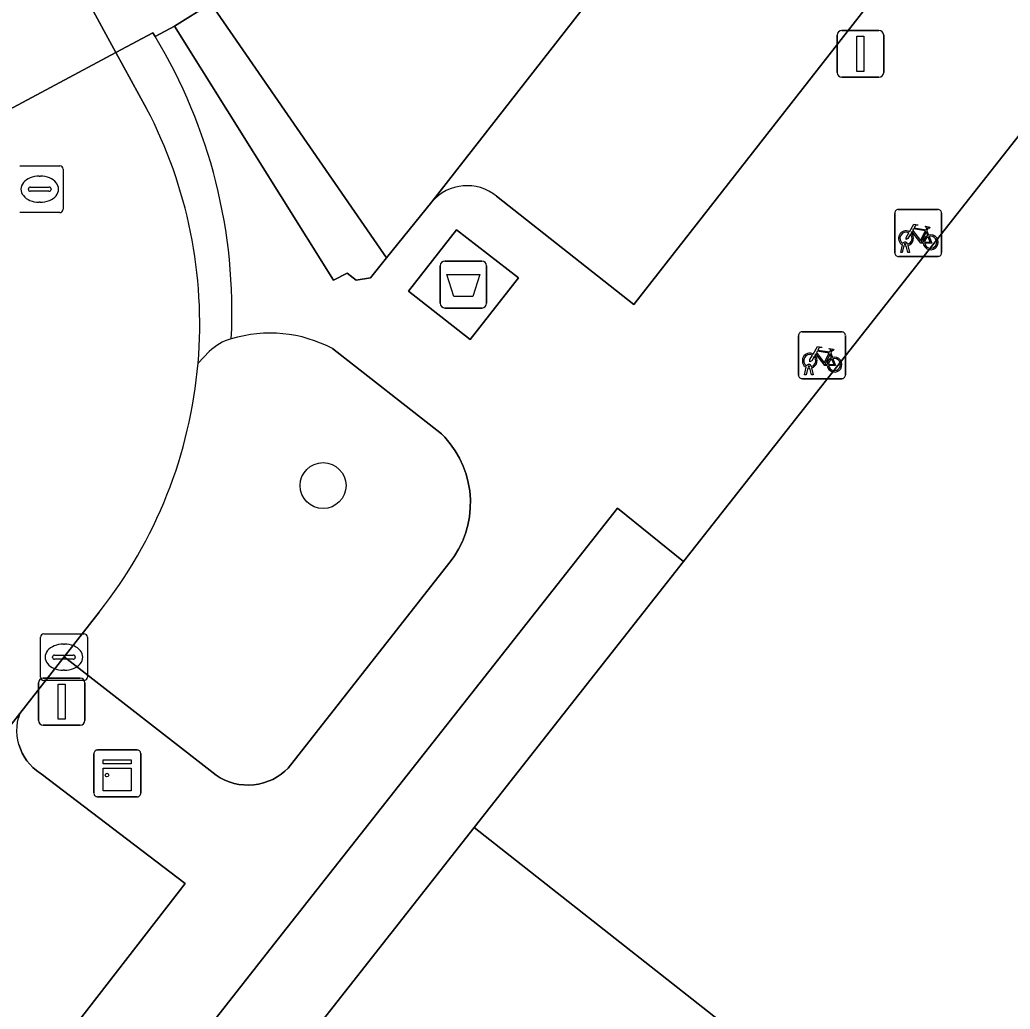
# Model space of a CAD drawing. Extents: x 160304 to 160955, y 383684 to 384161.
# Drawn here: x 160813.63 to 160834.76, y 383795.43 to 383816.54 of the extents above; entities that cross this region are included whole.
import ezdxf

# ---------------------------------------------------------------- set-up
doc = ezdxf.new("R2010")
doc.units = 0
for name, color, linetype in [('IMGEO_Afval_apart_plaats', 7, 'Continuous'), ('IMGEO_Boom', 7, 'Continuous'), ('IMGEO_Fietsenrek', 7, 'Continuous'), ('IMGEO_Groenvoorziening', 7, 'Continuous'), ('IMGEO_Kast', 7, 'Continuous'), ('IMGEO_Kolk', 7, 'Continuous'), ('IMGEO_Lichtmast', 7, 'Continuous'), ('IMGEO_Pand', 7, 'Continuous'), ('IMGEO_Parkeervlak_open', 7, 'Continuous'), ('IMGEO_Rijbaan_lokaal_open', 7, 'Continuous'), ('IMGEO_Rioolput', 7, 'Continuous'), ('IMGEO_Voetpad_gesloten', 7, 'Continuous'), ('IMGEO_Voetpad_open', 7, 'Continuous')]:
    doc.layers.add(name, color=color, linetype=linetype)

msp = doc.modelspace()

# ---------------------------------------------------------------- linework, layer by layer
at = {"layer": 'IMGEO_Afval_apart_plaats'}
for p, q in [((160822.699, 383811.391), (160823.489, 383811.391)), ((160823.489, 383811.391), (160822.699, 383811.391)), ((160822.599, 383810.491), (160822.599, 383811.291)), ((160822.599, 383811.291), (160822.599, 383810.491)), ((160823.589, 383811.291), (160823.589, 383810.491)), ((160823.589, 383810.491), (160823.589, 383811.291)), ((160823.489, 383810.391), (160822.699, 383810.391)), ((160822.699, 383810.391), (160823.489, 383810.391))]:
    msp.add_line(p, q, dxfattribs=at)
msp.add_lwpolyline([(160822.742, 383811.105), (160823.446, 383811.105), (160823.297, 383810.635), (160822.891, 383810.635), (160822.742, 383811.105)], dxfattribs=at)
for centre, start, end in [((160822.699, 383811.291), 90, 180), ((160822.699, 383811.291), 90, 180), ((160823.489, 383811.291), 0, 90), ((160823.489, 383811.291), 360, 90), ((160822.699, 383810.491), 180, 270), ((160822.699, 383810.491), 180, 270), ((160823.489, 383810.491), 270, 0), ((160823.489, 383810.491), 270, 0)]:
    msp.add_arc(centre, 0.1, start, end, dxfattribs=at)
at = {"layer": 'IMGEO_Boom'}
msp.add_circle((160820.099, 383806.603), 0.489, dxfattribs=at)
at = {"layer": 'IMGEO_Fietsenrek'}
for p, q in [((160832.296, 383811.567), (160832.296, 383812.408)), ((160832.296, 383812.408), (160832.296, 383811.567)), ((160832.371, 383812.492), (160833.212, 383812.492)), ((160833.212, 383812.492), (160832.371, 383812.492)), ((160833.296, 383812.417), (160833.296, 383811.576)), ((160833.296, 383811.576), (160833.296, 383812.417)), ((160832.983, 383812.041), (160833.019, 383811.946)), ((160832.423, 383811.576), (160832.462, 383811.736)), ((160832.457, 383811.576), (160832.423, 383811.576)), ((160832.492, 383811.724), (160832.457, 383811.576)), ((160832.534, 383811.748), (160832.533, 383811.752)), ((160832.575, 383811.576), (160832.541, 383811.718)), ((160832.565, 383811.759), (160832.566, 383811.752)), ((160832.573, 383811.722), (160832.608, 383811.576)), ((160832.608, 383811.576), (160832.575, 383811.576)), ((160833.221, 383811.492), (160832.38, 383811.492)), ((160832.38, 383811.492), (160833.221, 383811.492)), ((160830.318, 383809.883), (160831.159, 383809.883)), ((160831.159, 383809.883), (160830.318, 383809.883)), ((160830.243, 383808.958), (160830.243, 383809.799)), ((160830.243, 383809.799), (160830.243, 383808.958)), ((160831.243, 383809.808), (160831.243, 383808.967)), ((160831.243, 383808.967), (160831.243, 383809.808)), ((160830.93, 383809.432), (160830.966, 383809.337)), ((160830.37, 383808.967), (160830.409, 383809.127)), ((160830.439, 383809.115), (160830.404, 383808.967)), ((160830.481, 383809.139), (160830.48, 383809.143)), ((160830.522, 383808.967), (160830.488, 383809.109)), ((160830.512, 383809.15), (160830.513, 383809.143)), ((160830.52, 383809.113), (160830.555, 383808.967)), ((160831.168, 383808.883), (160830.327, 383808.883)), ((160830.327, 383808.883), (160831.168, 383808.883)), ((160830.404, 383808.967), (160830.37, 383808.967)), ((160830.555, 383808.967), (160830.522, 383808.967))]:
    msp.add_line(p, q, dxfattribs=at)
for points in [[(160832.63, 383811.966), (160832.578, 383811.876), (160832.538, 383811.851), (160832.539, 383811.898), (160832.594, 383811.992)], [(160832.609, 383812.018), (160832.704, 383812.182), (160832.79, 383812.168), (160832.792, 383812.159), (160832.736, 383812.148), (160832.709, 383812.103), (160832.965, 383812.062)], [(160832.905, 383811.774), (160832.855, 383811.774), (160832.664, 383812.025), (160832.645, 383811.993)], [(160832.952, 383812.037), (160832.695, 383812.078), (160832.678, 383812.049), (160832.845, 383811.829), (160832.952, 383812.037)], [(160833, 383811.939), (160832.97, 383812.016), (160832.861, 383811.798), (160832.904, 383811.798)], [(160832.965, 383812.062), (160832.99, 383812.111), (160832.984, 383812.115), (160832.961, 383812.119), (160832.949, 383812.126), (160832.948, 383812.129), (160832.95, 383812.134), (160833.045, 383812.119), (160833.047, 383812.109), (160833.037, 383812.096), (160833.025, 383812.09), (160833.011, 383812.096), (160832.983, 383812.041)], [(160832.934, 383811.798), (160833.054, 383811.797), (160833.01, 383811.911)], [(160833.03, 383811.918), (160833.085, 383811.773), (160832.935, 383811.773)], [(160830.556, 383809.409), (160830.651, 383809.573), (160830.737, 383809.559), (160830.739, 383809.55), (160830.683, 383809.539), (160830.656, 383809.494), (160830.912, 383809.453)], [(160830.899, 383809.428), (160830.642, 383809.469), (160830.625, 383809.44), (160830.792, 383809.22), (160830.899, 383809.428)], [(160830.912, 383809.453), (160830.937, 383809.502), (160830.931, 383809.506), (160830.908, 383809.51), (160830.896, 383809.517), (160830.895, 383809.52), (160830.897, 383809.525), (160830.992, 383809.51), (160830.994, 383809.5), (160830.984, 383809.487), (160830.972, 383809.481), (160830.958, 383809.487), (160830.93, 383809.432)], [(160830.577, 383809.357), (160830.525, 383809.267), (160830.485, 383809.242), (160830.486, 383809.289), (160830.541, 383809.383)], [(160830.852, 383809.165), (160830.802, 383809.165), (160830.611, 383809.416), (160830.592, 383809.384)], [(160830.947, 383809.33), (160830.917, 383809.407), (160830.808, 383809.189), (160830.851, 383809.189)], [(160830.881, 383809.189), (160831.001, 383809.188), (160830.957, 383809.302)], [(160830.977, 383809.309), (160831.032, 383809.164), (160830.882, 383809.164)]]:
    msp.add_lwpolyline(points, dxfattribs=at)
for centre, radius, start, end in [((160832.374, 383812.414), 0.0779, 92.4484, 184.2845), ((160832.374, 383812.414), 0.0779, 92.4484, 184.2845), ((160833.218, 383812.414), 0.0779, 2.4484, 94.2845), ((160833.218, 383812.414), 0.0779, 2.4484, 94.2845), ((160832.536, 383811.877), 0.159, 62.6766, 242.1369), ((160832.536, 383811.877), 0.129, 63.3192, 238.903), ((160832.536, 383811.877), 0.159, 283.5766, 46.6042), ((160832.516, 383811.748), 0.0499, 12.8025, 158.6934), ((160832.516, 383811.748), 0.0174, 12.8025, 163.4502), ((160832.536, 383811.877), 0.129, 283.6043, 43.4302), ((160833.063, 383811.793), 0.159, 113.3408, 178.3217), ((160833.063, 383811.793), 0.159, 187.0065, 105.7708), ((160833.063, 383811.793), 0.129, 113.923, 177.9556), ((160833.063, 383811.793), 0.129, 188.6715, 104.5883), ((160832.374, 383811.57), 0.0779, 182.4484, 274.2845), ((160832.374, 383811.57), 0.0779, 182.4484, 274.2845), ((160832.536, 383811.877), 0.159, 253.9967, 271.7867), ((160832.536, 383811.877), 0.129, 253.415, 269.0204), ((160833.218, 383811.57), 0.0779, 272.4484, 4.2845), ((160833.218, 383811.57), 0.0779, 272.4484, 4.2845), ((160830.321, 383809.805), 0.0779, 92.4484, 184.2845), ((160830.321, 383809.805), 0.0779, 92.4484, 184.2845), ((160831.165, 383809.805), 0.0779, 2.4484, 94.2845), ((160831.165, 383809.805), 0.0779, 2.4484, 94.2845), ((160830.483, 383809.268), 0.159, 62.6766, 242.1369), ((160830.483, 383809.268), 0.129, 63.3192, 238.903), ((160830.483, 383809.268), 0.129, 283.6043, 43.4302), ((160830.483, 383809.268), 0.159, 283.5766, 46.6042), ((160831.01, 383809.184), 0.159, 113.3408, 178.3217), ((160831.01, 383809.184), 0.159, 187.0065, 105.7708), ((160831.01, 383809.184), 0.129, 113.923, 177.9556), ((160831.01, 383809.184), 0.129, 188.6715, 104.5883), ((160830.463, 383809.139), 0.0499, 12.8025, 158.6934), ((160830.483, 383809.268), 0.159, 253.9967, 271.7867), ((160830.463, 383809.139), 0.0174, 12.8025, 163.4502), ((160830.483, 383809.268), 0.129, 253.415, 269.0204), ((160830.321, 383808.961), 0.0779, 182.4484, 274.2845), ((160830.321, 383808.961), 0.0779, 182.4484, 274.2845), ((160831.165, 383808.961), 0.0779, 272.4484, 4.2845), ((160831.165, 383808.961), 0.0779, 272.4484, 4.2845)]:
    msp.add_arc(centre, radius, start, end, dxfattribs=at)
at = {"layer": 'IMGEO_Groenvoorziening'}
for points in [[(160817.668, 383809.462), (160817.431, 383809.216)], [(160822.784, 383804.941), (160822.893, 383805.089), (160822.989, 383805.245), (160823.07, 383805.41), (160823.136, 383805.581), (160823.187, 383805.758), (160823.222, 383805.938), (160823.24, 383806.121), (160823.242, 383806.305), (160823.228, 383806.488), (160823.197, 383806.669), (160823.151, 383806.847), (160823.088, 383807.019), (160823.011, 383807.186), (160822.918, 383807.345), (160822.812, 383807.495), (160822.693, 383807.635), (160822.622, 383807.708), (160820.3, 383809.525)], [(160815.321, 383803.905), (160814.571, 383802.946), (160817.816, 383800.426), (160817.905, 383800.369), (160817.999, 383800.32), (160818.097, 383800.28), (160818.199, 383800.249), (160818.302, 383800.227), (160818.407, 383800.215), (160818.513, 383800.211), (160818.619, 383800.218), (160818.724, 383800.233), (160818.827, 383800.258), (160818.927, 383800.293), (160819.024, 383800.335), (160819.117, 383800.387), (160819.204, 383800.446), (160819.286, 383800.513), (160819.352, 383800.577), (160822.784, 383804.941)]]:
    msp.add_lwpolyline(points, dxfattribs=at)
msp.add_lwpolyline([(160827.792, 383804.985), (160826.378, 383806.12), (160818.965, 383796.703), (160817.459, 383794.79), (160818.878, 383793.656), (160823.325, 383799.307)], close=True, dxfattribs=at)
for centre, radius, start, end in [((160818.428, 383808.682), 1.089, 105.3152, 134.2269), ((160818.97, 383807.017), 2.839, 62.0548, 106.997), ((160807.581, 383810.055), 9.886, 321.5327, 355.1326)]:
    msp.add_arc(centre, radius, start, end, dxfattribs=at)
at = {"layer": 'IMGEO_Kast'}
for p, q in [((160815.209, 383800.037), (160815.209, 383800.878)), ((160815.209, 383800.878), (160815.209, 383800.037)), ((160815.284, 383800.962), (160816.125, 383800.962)), ((160816.125, 383800.962), (160815.284, 383800.962)), ((160816.209, 383800.887), (160816.209, 383800.046)), ((160816.209, 383800.046), (160816.209, 383800.887)), ((160816.134, 383799.962), (160815.293, 383799.962)), ((160815.293, 383799.962), (160816.134, 383799.962))]:
    msp.add_line(p, q, dxfattribs=at)
for points in [[(160815.404, 383800.752), (160816.004, 383800.752), (160816.004, 383800.667), (160815.404, 383800.667), (160815.404, 383800.752)], [(160815.404, 383800.577), (160816.004, 383800.577), (160816.004, 383800.088), (160815.404, 383800.088), (160815.404, 383800.577)]]:
    msp.add_lwpolyline(points, dxfattribs=at)
msp.add_circle((160815.488, 383800.426), 0.0377, dxfattribs=at)
for centre, start, end in [((160815.287, 383800.884), 92.4484, 184.2845), ((160815.287, 383800.884), 92.4484, 184.2845), ((160816.131, 383800.884), 2.4484, 94.2845), ((160816.131, 383800.884), 2.4484, 94.2845), ((160815.287, 383800.04), 182.4484, 274.2845), ((160815.287, 383800.04), 182.4484, 274.2845), ((160816.131, 383800.04), 272.4484, 4.2845), ((160816.131, 383800.04), 272.4484, 4.2845)]:
    msp.add_arc(centre, 0.0779, start, end, dxfattribs=at)
at = {"layer": 'IMGEO_Kolk'}
for p, q in [((160814.069, 383802.516), (160814.069, 383803.368)), ((160814.144, 383803.442), (160814.996, 383803.442)), ((160815.07, 383803.368), (160815.07, 383802.516)), ((160814.557, 383803.222), (160814.582, 383803.222)), ((160814.328, 383802.936), (160814.328, 383802.948)), ((160814.766, 383802.899), (160814.368, 383802.899)), ((160814.371, 383802.985), (160814.769, 383802.985)), ((160814.812, 383802.948), (160814.812, 383802.936)), ((160814.58, 383802.662), (160814.555, 383802.662)), ((160814.996, 383802.442), (160814.144, 383802.442))]:
    msp.add_line(p, q, dxfattribs=at)
for points in [[(160814.069, 383802.516), (160814.069, 383803.368)], [(160814.144, 383803.442), (160814.996, 383803.442)], [(160815.07, 383803.368), (160815.07, 383802.516)], [(160814.996, 383802.442), (160814.144, 383802.442)]]:
    msp.add_lwpolyline(points, dxfattribs=at)
for centre, radius, start, end in [((160814.146, 383803.366), 0.0765, 91.552, 178.448), ((160814.146, 383803.366), 0.0765, 91.552, 178.448), ((160814.994, 383803.366), 0.0765, 1.552, 88.448), ((160814.994, 383803.366), 0.0765, 1.552, 88.448), ((160814.368, 383802.945), 0.0403, 85.8775, 175.7526), ((160814.365, 383802.935), 0.0366, 178.938, 274.7102), ((160814.769, 383802.942), 0.043, 264.8664, 352.4533), ((160814.773, 383802.947), 0.0386, 1.7309, 96.639), ((160814.146, 383802.518), 0.0765, 181.552, 268.448), ((160814.146, 383802.518), 0.0765, 181.552, 268.448), ((160814.994, 383802.518), 0.0765, 271.552, 358.448), ((160814.994, 383802.518), 0.0765, 271.552, 358.448)]:
    msp.add_arc(centre, radius, start, end, dxfattribs=at)
for centre, major_axis, ratio, start_param, end_param in [((160814.556, 383802.942), (-0.387, 0.002), 0.722429, 4.712389, 7.853982), ((160814.581, 383802.942), (-0.39, 0.002), 0.717154, 1.570796, 4.712389)]:
    msp.add_ellipse(centre, major_axis=major_axis, ratio=ratio, start_param=start_param, end_param=end_param, dxfattribs=at)
at = {"layer": 'IMGEO_Lichtmast'}
for p, q in [((160831.07, 383815.414), (160831.07, 383816.214)), ((160831.07, 383816.214), (160831.07, 383815.414)), ((160831.17, 383816.314), (160831.96, 383816.314)), ((160831.96, 383816.314), (160831.17, 383816.314)), ((160832.06, 383816.214), (160832.06, 383815.414)), ((160832.06, 383815.414), (160832.06, 383816.214)), ((160831.96, 383815.314), (160831.17, 383815.314)), ((160831.17, 383815.314), (160831.96, 383815.314)), ((160814.127, 383802.493), (160814.917, 383802.493)), ((160814.917, 383802.493), (160814.127, 383802.493)), ((160814.027, 383801.593), (160814.027, 383802.393)), ((160814.027, 383802.393), (160814.027, 383801.593)), ((160815.017, 383802.393), (160815.017, 383801.593)), ((160815.017, 383801.593), (160815.017, 383802.393)), ((160814.917, 383801.493), (160814.127, 383801.493)), ((160814.127, 383801.493), (160814.917, 383801.493))]:
    msp.add_line(p, q, dxfattribs=at)
for points in [[(160831.49, 383816.189), (160831.64, 383816.189), (160831.64, 383815.439), (160831.49, 383815.439), (160831.49, 383816.189)], [(160814.447, 383802.368), (160814.597, 383802.368), (160814.597, 383801.618), (160814.447, 383801.618), (160814.447, 383802.368)]]:
    msp.add_lwpolyline(points, dxfattribs=at)
for centre, start, end in [((160831.17, 383816.214), 90, 180), ((160831.17, 383816.214), 90, 180), ((160831.96, 383816.214), 0, 90), ((160831.96, 383816.214), 360, 90), ((160831.17, 383815.414), 180, 270), ((160831.17, 383815.414), 180, 270), ((160831.96, 383815.414), 270, 0), ((160831.96, 383815.414), 270, 0), ((160814.127, 383802.393), 90, 180), ((160814.127, 383802.393), 90, 180), ((160814.917, 383802.393), 0, 90), ((160814.917, 383802.393), 360, 90), ((160814.127, 383801.593), 180, 270), ((160814.127, 383801.593), 180, 270), ((160814.917, 383801.593), 270, 0), ((160814.917, 383801.593), 270, 0)]:
    msp.add_arc(centre, 0.1, start, end, dxfattribs=at)
at = {"layer": 'IMGEO_Pand'}
for points in [[(160851.726, 383813.047), (160851.843, 383813.196), (160840.979, 383821.745), (160827.792, 383804.985), (160823.325, 383799.307), (160832.747, 383791.894), (160836.555, 383796.734), (160837.998, 383795.599), (160841.97, 383800.647), (160842.953, 383801.897)], [(160813.163, 383770.872), (160815.045, 383769.391), (160818.929, 383774.328), (160820.334, 383773.223), (160825.34, 383779.585), (160830.345, 383785.946), (160828.938, 383787.053), (160832.747, 383791.894), (160823.325, 383799.307), (160818.878, 383793.656), (160810.667, 383783.221), (160805.672, 383776.872)]]:
    msp.add_lwpolyline(points, close=True, dxfattribs=at)
at = {"layer": 'IMGEO_Parkeervlak_open'}
for points in [[(160837.528, 383831.992), (160822.42, 383812.658)], [(160823.8, 383812.776), (160826.73, 383810.469), (160840.69, 383828.317), (160837.742, 383830.632)], [(160806.551, 383784.44), (160817.153, 383798.116), (160814.083, 383800.454), (160814.061, 383800.468), (160813.982, 383800.524), (160813.909, 383800.587), (160813.841, 383800.656), (160813.78, 383800.732), (160813.726, 383800.812), (160813.679, 383800.896), (160813.64, 383800.985), (160813.609, 383801.077), (160813.587, 383801.171), (160813.573, 383801.267), (160813.567, 383801.363), (160813.57, 383801.46), (160813.582, 383801.556), (160813.602, 383801.651), (160813.631, 383801.743), (160802.2, 383787.125)]]:
    msp.add_lwpolyline(points, dxfattribs=at)
msp.add_arc((160823.17, 383812.01), 0.991, 50.5708, 139.2038, dxfattribs=at)
at = {"layer": 'IMGEO_Rijbaan_lokaal_open'}
for points in [[(160785.169, 383861.857), (160809.333, 383816.673), (160811.089, 383813.39), (160815.679, 383815.845), (160806.296, 383833.052)], [(160830.683, 383833.311), (160819.095, 383818.648), (160818.873, 383818.367), (160817.702, 383816.886), (160821.453, 383811.461), (160822.42, 383812.658), (160837.528, 383831.992)], [(160816.333, 383814.646), (160815.679, 383815.845), (160811.089, 383813.39), (160812.034, 383811.622), (160812.062, 383811.543), (160812.189, 383811.119), (160812.277, 383810.686), (160812.326, 383810.246), (160812.336, 383809.804), (160812.306, 383809.363), (160812.237, 383808.926), (160812.129, 383808.497), (160811.984, 383808.079), (160811.801, 383807.676), (160811.583, 383807.291), (160811.332, 383806.927), (160808.625, 383803.562), (160805.76, 383800), (160801.684, 383803.365), (160788.583, 383796.488)], [(160802.2, 383787.125), (160813.631, 383801.743), (160814.571, 383802.946), (160815.321, 383803.905)]]:
    msp.add_lwpolyline(points, dxfattribs=at)
for centre, radius, start, end in [((160807.58, 383810.05), 9.887, 355.1612, 27.7021), ((160807.581, 383810.055), 9.886, 321.5327, 355.1326)]:
    msp.add_arc(centre, radius, start, end, dxfattribs=at)
at = {"layer": 'IMGEO_Rioolput'}
for p, q in [((160813.628, 383813.426), (160814.48, 383813.426)), ((160814.554, 383813.352), (160814.554, 383812.5)), ((160814.041, 383813.206), (160814.066, 383813.206)), ((160813.812, 383812.92), (160813.812, 383812.932)), ((160814.25, 383812.883), (160813.852, 383812.883)), ((160813.855, 383812.969), (160814.253, 383812.969)), ((160814.296, 383812.932), (160814.296, 383812.92)), ((160814.064, 383812.646), (160814.039, 383812.646)), ((160814.48, 383812.426), (160813.628, 383812.426))]:
    msp.add_line(p, q, dxfattribs=at)
for points in [[(160813.628, 383813.426), (160814.48, 383813.426)], [(160814.554, 383813.352), (160814.554, 383812.5)], [(160814.48, 383812.426), (160813.628, 383812.426)]]:
    msp.add_lwpolyline(points, dxfattribs=at)
for centre, radius, start, end in [((160814.478, 383813.35), 0.0765, 1.552, 88.448), ((160814.478, 383813.35), 0.0765, 1.552, 88.448), ((160813.852, 383812.929), 0.0403, 85.8775, 175.7526), ((160813.849, 383812.919), 0.0366, 178.938, 274.7102), ((160814.253, 383812.926), 0.043, 264.8664, 352.4533), ((160814.257, 383812.931), 0.0386, 1.7309, 96.639), ((160814.478, 383812.502), 0.0765, 271.552, 358.448), ((160814.478, 383812.502), 0.0765, 271.552, 358.448)]:
    msp.add_arc(centre, radius, start, end, dxfattribs=at)
for centre, major_axis, ratio, start_param, end_param in [((160814.04, 383812.926), (-0.387, 0.002), 0.722429, 4.712389, 7.853982), ((160814.065, 383812.926), (-0.39, 0.002), 0.717154, 1.570796, 4.712389)]:
    msp.add_ellipse(centre, major_axis=major_axis, ratio=ratio, start_param=start_param, end_param=end_param, dxfattribs=at)
at = {"layer": 'IMGEO_Voetpad_gesloten'}
msp.add_lwpolyline([(160824.266, 383811.032), (160822.948, 383812.062), (160821.922, 383810.75), (160823.24, 383809.72)], close=True, dxfattribs=at)
at = {"layer": 'IMGEO_Voetpad_open'}
for points in [[(160791.178, 383869.514), (160788.396, 383867.631), (160788.408, 383867.485), (160788.499, 383866.959), (160788.636, 383866.444), (160788.819, 383865.943), (160788.947, 383865.656), (160792.495, 383858.988), (160794.942, 383854.39), (160795.869, 383854.884), (160799.143, 383848.731), (160798.216, 383848.237), (160803.196, 383838.878), (160804.123, 383839.372), (160807.223, 383833.546), (160806.296, 383833.052), (160815.679, 383815.845), (160816.465, 383816.263), (160816.514, 383816.183), (160816.926, 383816.406), (160817.702, 383816.886), (160811.03, 383829.829)], [(160837.742, 383830.632), (160840.69, 383828.317), (160826.73, 383810.469), (160823.8, 383812.776)], [(160817.459, 383794.79), (160818.965, 383796.703), (160826.378, 383806.12), (160827.792, 383804.985), (160840.979, 383821.745)], [(160816.514, 383816.183), (160816.465, 383816.263), (160815.679, 383815.845), (160816.333, 383814.646)], [(160822.42, 383812.658), (160821.453, 383811.461), (160821.107, 383811.033), (160820.805, 383810.984), (160820.615, 383811.137), (160820.322, 383810.986), (160816.926, 383816.406), (160816.514, 383816.183)], [(160820.3, 383809.525), (160822.622, 383807.708), (160822.693, 383807.635), (160822.812, 383807.495), (160822.918, 383807.345), (160823.011, 383807.186), (160823.088, 383807.019), (160823.151, 383806.847), (160823.197, 383806.669), (160823.228, 383806.488), (160823.242, 383806.305), (160823.24, 383806.121), (160823.222, 383805.938), (160823.187, 383805.758), (160823.136, 383805.581), (160823.07, 383805.41), (160822.989, 383805.245), (160822.893, 383805.089), (160822.784, 383804.941), (160819.352, 383800.577), (160819.286, 383800.513), (160819.204, 383800.446), (160819.117, 383800.387), (160819.024, 383800.335), (160818.927, 383800.293), (160818.827, 383800.258), (160818.724, 383800.233), (160818.619, 383800.218), (160818.513, 383800.211), (160818.407, 383800.215), (160818.302, 383800.227), (160818.199, 383800.249), (160818.097, 383800.28), (160817.999, 383800.32), (160817.905, 383800.369), (160817.816, 383800.426), (160814.571, 383802.946), (160813.631, 383801.743), (160813.602, 383801.651)], [(160817.431, 383809.216), (160817.668, 383809.462)], [(160813.609, 383801.077), (160813.64, 383800.985), (160813.679, 383800.896), (160813.726, 383800.812), (160813.78, 383800.732), (160813.841, 383800.656), (160813.909, 383800.587), (160813.982, 383800.524), (160814.061, 383800.468), (160814.083, 383800.454), (160817.153, 383798.116), (160806.551, 383784.44)]]:
    msp.add_lwpolyline(points, dxfattribs=at)
for points in [[(160817.702, 383816.886), (160816.926, 383816.406), (160820.322, 383810.986), (160820.615, 383811.137), (160820.805, 383810.984), (160821.107, 383811.033), (160821.453, 383811.461)], [(160823.24, 383809.72), (160821.922, 383810.75), (160822.948, 383812.062), (160824.266, 383811.032)]]:
    msp.add_lwpolyline(points, close=True, dxfattribs=at)
for centre, radius, start, end in [((160806.812, 383810.307), 11.343, 357.0934, 31.2005), ((160806.812, 383810.307), 11.343, 357.0934, 31.2005), ((160807.58, 383810.05), 9.887, 355.1612, 27.7021), ((160823.17, 383812.01), 0.991, 50.5708, 139.2038), ((160818.428, 383808.682), 1.089, 105.3152, 134.2269), ((160818.97, 383807.017), 2.839, 62.0548, 106.997)]:
    msp.add_arc(centre, radius, start, end, dxfattribs=at)

doc.saveas('drawing.dxf')
